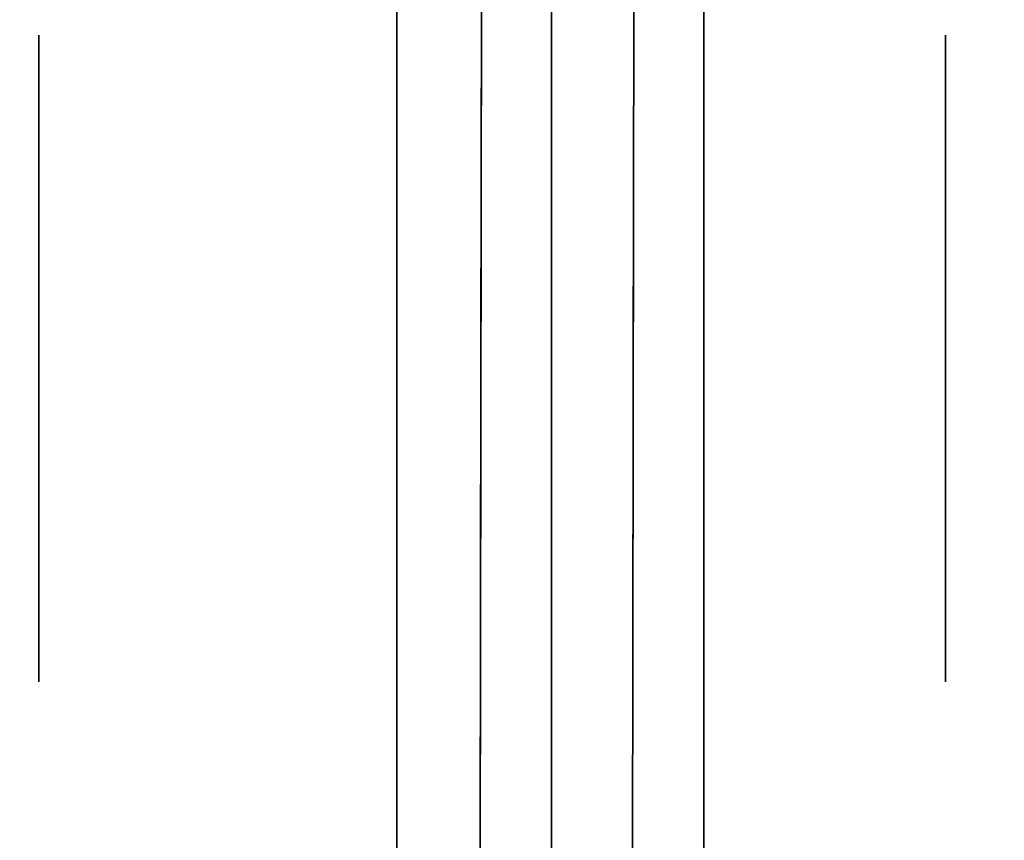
# Model space of a CAD drawing. Extents: x 413.3 to 457.5, y 5047.8 to 5050.
# Tile 744 of 770: x 457.3435 to 457.3843, y 5047.9682 to 5048.0022. Entities that reach past the tile are written whole.
import ezdxf

# ---------------------------------------------------------------- set-up
doc = ezdxf.new("R2010")
doc.units = 0
doc.header["$LTSCALE"] = 150
doc.header["$MEASUREMENT"] = 0
doc.layers.add('3DFACE_BOLT', color=7, linetype='CONTINUOUS')
doc.layers.add('3DFACE_SHAPE', color=7, linetype='CONTINUOUS')

msp = doc.modelspace()

# ---------------------------------------------------------------- linework, layer by layer
at = {"layer": '3DFACE_BOLT', "color": 1}
for points, invisible_edges in [([(457.359139, 5048.001534, -0.065), (457.359139, 5047.994847, -0.076583), (457.344339, 5048.001534, -0.065)], 14), ([(457.344339, 5048.001534, -0.065), (457.359139, 5047.994847, -0.076583), (457.344339, 5047.994847, -0.076583)], 3), ([(457.359139, 5047.994847, -0.053417), (457.359139, 5048.001534, -0.065), (457.344339, 5047.994847, -0.053417)], 14), ([(457.344339, 5047.994847, -0.053417), (457.359139, 5048.001534, -0.065), (457.344339, 5048.001534, -0.065)], 3), ([(457.344339, 5048.001534, -0.065), (457.344339, 5047.994847, -0.076583), (457.344339, 5047.994847, -0.053417)], 2), ([(457.359139, 5048.001534, -0.135), (457.359139, 5047.994847, -0.146583), (457.344339, 5048.001534, -0.135)], 14), ([(457.344339, 5048.001534, -0.135), (457.359139, 5047.994847, -0.146583), (457.344339, 5047.994847, -0.146583)], 3), ([(457.359139, 5047.994847, -0.123417), (457.359139, 5048.001534, -0.135), (457.344339, 5047.994847, -0.123417)], 14), ([(457.344339, 5047.994847, -0.123417), (457.359139, 5048.001534, -0.135), (457.344339, 5048.001534, -0.135)], 3), ([(457.344339, 5048.001534, -0.135), (457.344339, 5047.994847, -0.146583), (457.344339, 5047.994847, -0.123417)], 2), ([(457.359139, 5048.001534, -0.065), (457.359139, 5047.994847, -0.053417), (457.359139, 5047.994847, -0.076583)], 2), ([(457.359139, 5048.001534, -0.135), (457.359139, 5047.994847, -0.123417), (457.359139, 5047.994847, -0.146583)], 2), ([(457.381839, 5048.001534, -0.065), (457.381839, 5047.994847, -0.076583), (457.371839, 5048.001534, -0.065)], 14), ([(457.371839, 5048.001534, -0.065), (457.381839, 5047.994847, -0.076583), (457.371839, 5047.994847, -0.076583)], 3), ([(457.381839, 5047.994847, -0.053417), (457.381839, 5048.001534, -0.065), (457.371839, 5047.994847, -0.053417)], 14), ([(457.371839, 5047.994847, -0.053417), (457.381839, 5048.001534, -0.065), (457.371839, 5048.001534, -0.065)], 3), ([(457.371839, 5048.001534, -0.065), (457.371839, 5047.994847, -0.076583), (457.371839, 5047.994847, -0.053417)], 2), ([(457.381839, 5048.001534, -0.135), (457.381839, 5047.994847, -0.146583), (457.371839, 5048.001534, -0.135)], 14), ([(457.371839, 5048.001534, -0.135), (457.381839, 5047.994847, -0.146583), (457.371839, 5047.994847, -0.146583)], 3), ([(457.381839, 5047.994847, -0.123417), (457.381839, 5048.001534, -0.135), (457.371839, 5047.994847, -0.123417)], 14), ([(457.371839, 5047.994847, -0.123417), (457.381839, 5048.001534, -0.135), (457.371839, 5048.001534, -0.135)], 3), ([(457.371839, 5048.001534, -0.135), (457.371839, 5047.994847, -0.146583), (457.371839, 5047.994847, -0.123417)], 2), ([(457.381839, 5048.001534, -0.065), (457.381839, 5047.994847, -0.053417), (457.381839, 5047.994847, -0.076583)], 2), ([(457.381839, 5048.001534, -0.135), (457.381839, 5047.994847, -0.123417), (457.381839, 5047.994847, -0.146583)], 2), ([(457.371839, 5047.996159, -0.065), (457.371839, 5047.995768, -0.067472), (457.321839, 5047.996159, -0.065)], 14), ([(457.321839, 5047.996159, -0.065), (457.371839, 5047.995768, -0.067472), (457.321839, 5047.995768, -0.067472)], 3), ([(457.371839, 5047.995768, -0.062528), (457.371839, 5047.996159, -0.065), (457.321839, 5047.995768, -0.062528)], 14), ([(457.321839, 5047.995768, -0.062528), (457.371839, 5047.996159, -0.065), (457.321839, 5047.996159, -0.065)], 3), ([(457.371839, 5047.996159, -0.135), (457.371839, 5047.995768, -0.137472), (457.321839, 5047.996159, -0.135)], 14), ([(457.321839, 5047.996159, -0.135), (457.371839, 5047.995768, -0.137472), (457.321839, 5047.995768, -0.137472)], 3), ([(457.371839, 5047.995768, -0.132528), (457.371839, 5047.996159, -0.135), (457.321839, 5047.995768, -0.132528)], 14), ([(457.321839, 5047.995768, -0.132528), (457.371839, 5047.996159, -0.135), (457.321839, 5047.996159, -0.135)], 3), ([(457.371839, 5047.996159, -0.065), (457.371839, 5047.995768, -0.062528), (457.371839, 5047.995768, -0.067472)], 2), ([(457.371839, 5047.996159, -0.135), (457.371839, 5047.995768, -0.132528), (457.371839, 5047.995768, -0.137472)], 2), ([(457.371839, 5047.995768, -0.067472), (457.371839, 5047.994632, -0.069702), (457.321839, 5047.995768, -0.067472)], 14), ([(457.321839, 5047.995768, -0.067472), (457.371839, 5047.994632, -0.069702), (457.321839, 5047.994632, -0.069702)], 3), ([(457.371839, 5047.994632, -0.060298), (457.371839, 5047.995768, -0.062528), (457.321839, 5047.994632, -0.060298)], 14), ([(457.321839, 5047.994632, -0.060298), (457.371839, 5047.995768, -0.062528), (457.321839, 5047.995768, -0.062528)], 3), ([(457.371839, 5047.995768, -0.137472), (457.371839, 5047.994632, -0.139702), (457.321839, 5047.995768, -0.137472)], 14), ([(457.321839, 5047.995768, -0.137472), (457.371839, 5047.994632, -0.139702), (457.321839, 5047.994632, -0.139702)], 3), ([(457.371839, 5047.994632, -0.130298), (457.371839, 5047.995768, -0.132528), (457.321839, 5047.994632, -0.130298)], 14), ([(457.321839, 5047.994632, -0.130298), (457.371839, 5047.995768, -0.132528), (457.321839, 5047.995768, -0.132528)], 3), ([(457.371839, 5047.995768, -0.062528), (457.371839, 5047.994632, -0.060298), (457.371839, 5047.995768, -0.067472)], 14), ([(457.371839, 5047.995768, -0.067472), (457.371839, 5047.994632, -0.060298), (457.371839, 5047.994632, -0.069702)], 3), ([(457.371839, 5047.995768, -0.132528), (457.371839, 5047.994632, -0.130298), (457.371839, 5047.995768, -0.137472)], 14), ([(457.371839, 5047.995768, -0.137472), (457.371839, 5047.994632, -0.130298), (457.371839, 5047.994632, -0.139702)], 3), ([(457.371839, 5047.994632, -0.069702), (457.371839, 5047.992862, -0.071472), (457.321839, 5047.994632, -0.069702)], 14), ([(457.321839, 5047.994632, -0.069702), (457.371839, 5047.992862, -0.071472), (457.321839, 5047.992862, -0.071472)], 3), ([(457.371839, 5047.992862, -0.058528), (457.371839, 5047.994632, -0.060298), (457.321839, 5047.992862, -0.058528)], 14), ([(457.321839, 5047.992862, -0.058528), (457.371839, 5047.994632, -0.060298), (457.321839, 5047.994632, -0.060298)], 3), ([(457.371839, 5047.994632, -0.139702), (457.371839, 5047.992862, -0.141472), (457.321839, 5047.994632, -0.139702)], 14), ([(457.321839, 5047.994632, -0.139702), (457.371839, 5047.992862, -0.141472), (457.321839, 5047.992862, -0.141472)], 3), ([(457.371839, 5047.992862, -0.128528), (457.371839, 5047.994632, -0.130298), (457.321839, 5047.992862, -0.128528)], 14), ([(457.321839, 5047.992862, -0.128528), (457.371839, 5047.994632, -0.130298), (457.321839, 5047.994632, -0.130298)], 3), ([(457.359139, 5047.994847, -0.076583), (457.359139, 5047.981472, -0.076583), (457.344339, 5047.994847, -0.076583)], 14), ([(457.344339, 5047.994847, -0.076583), (457.359139, 5047.981472, -0.076583), (457.344339, 5047.981472, -0.076583)], 3), ([(457.359139, 5047.981472, -0.053417), (457.359139, 5047.994847, -0.053417), (457.344339, 5047.981472, -0.053417)], 14), ([(457.344339, 5047.981472, -0.053417), (457.359139, 5047.994847, -0.053417), (457.344339, 5047.994847, -0.053417)], 3), ([(457.344339, 5047.994847, -0.076583), (457.344339, 5047.981472, -0.076583), (457.344339, 5047.994847, -0.053417)], 14), ([(457.344339, 5047.994847, -0.053417), (457.344339, 5047.981472, -0.076583), (457.344339, 5047.981472, -0.053417)], 3), ([(457.359139, 5047.994847, -0.146583), (457.359139, 5047.981472, -0.146583), (457.344339, 5047.994847, -0.146583)], 14), ([(457.344339, 5047.994847, -0.146583), (457.359139, 5047.981472, -0.146583), (457.344339, 5047.981472, -0.146583)], 3), ([(457.359139, 5047.981472, -0.123417), (457.359139, 5047.994847, -0.123417), (457.344339, 5047.981472, -0.123417)], 14), ([(457.344339, 5047.981472, -0.123417), (457.359139, 5047.994847, -0.123417), (457.344339, 5047.994847, -0.123417)], 3), ([(457.344339, 5047.994847, -0.146583), (457.344339, 5047.981472, -0.146583), (457.344339, 5047.994847, -0.123417)], 14), ([(457.344339, 5047.994847, -0.123417), (457.344339, 5047.981472, -0.146583), (457.344339, 5047.981472, -0.123417)], 3), ([(457.359139, 5047.994847, -0.053417), (457.359139, 5047.981472, -0.053417), (457.359139, 5047.994847, -0.076583)], 14), ([(457.359139, 5047.994847, -0.076583), (457.359139, 5047.981472, -0.053417), (457.359139, 5047.981472, -0.076583)], 3), ([(457.359139, 5047.994847, -0.123417), (457.359139, 5047.981472, -0.123417), (457.359139, 5047.994847, -0.146583)], 14), ([(457.359139, 5047.994847, -0.146583), (457.359139, 5047.981472, -0.123417), (457.359139, 5047.981472, -0.146583)], 3), ([(457.381839, 5047.994847, -0.076583), (457.381839, 5047.981472, -0.076583), (457.371839, 5047.994847, -0.076583)], 14), ([(457.371839, 5047.994847, -0.076583), (457.381839, 5047.981472, -0.076583), (457.371839, 5047.981472, -0.076583)], 3), ([(457.381839, 5047.981472, -0.053417), (457.381839, 5047.994847, -0.053417), (457.371839, 5047.981472, -0.053417)], 14), ([(457.371839, 5047.981472, -0.053417), (457.381839, 5047.994847, -0.053417), (457.371839, 5047.994847, -0.053417)], 3), ([(457.371839, 5047.994847, -0.076583), (457.371839, 5047.981472, -0.076583), (457.371839, 5047.994847, -0.053417)], 14), ([(457.371839, 5047.994847, -0.053417), (457.371839, 5047.981472, -0.076583), (457.371839, 5047.981472, -0.053417)], 3), ([(457.381839, 5047.994847, -0.146583), (457.381839, 5047.981472, -0.146583), (457.371839, 5047.994847, -0.146583)], 14), ([(457.371839, 5047.994847, -0.146583), (457.381839, 5047.981472, -0.146583), (457.371839, 5047.981472, -0.146583)], 3), ([(457.381839, 5047.981472, -0.123417), (457.381839, 5047.994847, -0.123417), (457.371839, 5047.981472, -0.123417)], 14), ([(457.371839, 5047.981472, -0.123417), (457.381839, 5047.994847, -0.123417), (457.371839, 5047.994847, -0.123417)], 3), ([(457.371839, 5047.994847, -0.146583), (457.371839, 5047.981472, -0.146583), (457.371839, 5047.994847, -0.123417)], 14), ([(457.371839, 5047.994847, -0.123417), (457.371839, 5047.981472, -0.146583), (457.371839, 5047.981472, -0.123417)], 3), ([(457.371839, 5047.994632, -0.060298), (457.371839, 5047.992862, -0.058528), (457.371839, 5047.994632, -0.069702)], 14), ([(457.371839, 5047.994632, -0.069702), (457.371839, 5047.992862, -0.058528), (457.371839, 5047.992862, -0.071472)], 3), ([(457.371839, 5047.994632, -0.130298), (457.371839, 5047.992862, -0.128528), (457.371839, 5047.994632, -0.139702)], 14), ([(457.371839, 5047.994632, -0.139702), (457.371839, 5047.992862, -0.128528), (457.371839, 5047.992862, -0.141472)], 3), ([(457.381839, 5047.994847, -0.053417), (457.381839, 5047.981472, -0.053417), (457.381839, 5047.994847, -0.076583)], 14), ([(457.381839, 5047.994847, -0.076583), (457.381839, 5047.981472, -0.053417), (457.381839, 5047.981472, -0.076583)], 3), ([(457.381839, 5047.994847, -0.123417), (457.381839, 5047.981472, -0.123417), (457.381839, 5047.994847, -0.146583)], 14), ([(457.381839, 5047.994847, -0.146583), (457.381839, 5047.981472, -0.123417), (457.381839, 5047.981472, -0.146583)], 3), ([(457.371839, 5047.992862, -0.071472), (457.371839, 5047.990632, -0.072608), (457.321839, 5047.992862, -0.071472)], 14), ([(457.321839, 5047.992862, -0.071472), (457.371839, 5047.990632, -0.072608), (457.321839, 5047.990632, -0.072608)], 3), ([(457.371839, 5047.990632, -0.057392), (457.371839, 5047.992862, -0.058528), (457.321839, 5047.990632, -0.057392)], 14), ([(457.321839, 5047.990632, -0.057392), (457.371839, 5047.992862, -0.058528), (457.321839, 5047.992862, -0.058528)], 3), ([(457.371839, 5047.992862, -0.141472), (457.371839, 5047.990632, -0.142608), (457.321839, 5047.992862, -0.141472)], 14), ([(457.321839, 5047.992862, -0.141472), (457.371839, 5047.990632, -0.142608), (457.321839, 5047.990632, -0.142608)], 3), ([(457.371839, 5047.990632, -0.127392), (457.371839, 5047.992862, -0.128528), (457.321839, 5047.990632, -0.127392)], 14), ([(457.321839, 5047.990632, -0.127392), (457.371839, 5047.992862, -0.128528), (457.321839, 5047.992862, -0.128528)], 3), ([(457.371839, 5047.992862, -0.058528), (457.371839, 5047.990632, -0.057392), (457.371839, 5047.992862, -0.071472)], 14), ([(457.371839, 5047.992862, -0.071472), (457.371839, 5047.990632, -0.057392), (457.371839, 5047.990632, -0.072608)], 3), ([(457.371839, 5047.992862, -0.128528), (457.371839, 5047.990632, -0.127392), (457.371839, 5047.992862, -0.141472)], 14), ([(457.371839, 5047.992862, -0.141472), (457.371839, 5047.990632, -0.127392), (457.371839, 5047.990632, -0.142608)], 3), ([(457.371839, 5047.990632, -0.072608), (457.371839, 5047.988159, -0.073), (457.321839, 5047.990632, -0.072608)], 14), ([(457.321839, 5047.990632, -0.072608), (457.371839, 5047.988159, -0.073), (457.321839, 5047.988159, -0.073)], 3), ([(457.371839, 5047.988159, -0.057), (457.371839, 5047.990632, -0.057392), (457.321839, 5047.988159, -0.057)], 14), ([(457.321839, 5047.988159, -0.057), (457.371839, 5047.990632, -0.057392), (457.321839, 5047.990632, -0.057392)], 3), ([(457.371839, 5047.990632, -0.142608), (457.371839, 5047.988159, -0.143), (457.321839, 5047.990632, -0.142608)], 14), ([(457.321839, 5047.990632, -0.142608), (457.371839, 5047.988159, -0.143), (457.321839, 5047.988159, -0.143)], 3), ([(457.371839, 5047.988159, -0.127), (457.371839, 5047.990632, -0.127392), (457.321839, 5047.988159, -0.127)], 14), ([(457.321839, 5047.988159, -0.127), (457.371839, 5047.990632, -0.127392), (457.321839, 5047.990632, -0.127392)], 3), ([(457.371839, 5047.990632, -0.057392), (457.371839, 5047.988159, -0.057), (457.371839, 5047.990632, -0.072608)], 14), ([(457.371839, 5047.990632, -0.072608), (457.371839, 5047.988159, -0.057), (457.371839, 5047.988159, -0.073)], 3), ([(457.371839, 5047.990632, -0.127392), (457.371839, 5047.988159, -0.127), (457.371839, 5047.990632, -0.142608)], 14), ([(457.371839, 5047.990632, -0.142608), (457.371839, 5047.988159, -0.127), (457.371839, 5047.988159, -0.143)], 3), ([(457.371839, 5047.988159, -0.073), (457.371839, 5047.985687, -0.072608), (457.321839, 5047.988159, -0.073)], 14), ([(457.321839, 5047.988159, -0.073), (457.371839, 5047.985687, -0.072608), (457.321839, 5047.985687, -0.072608)], 3), ([(457.371839, 5047.985687, -0.057392), (457.371839, 5047.988159, -0.057), (457.321839, 5047.985687, -0.057392)], 14), ([(457.321839, 5047.985687, -0.057392), (457.371839, 5047.988159, -0.057), (457.321839, 5047.988159, -0.057)], 3), ([(457.371839, 5047.988159, -0.143), (457.371839, 5047.985687, -0.142608), (457.321839, 5047.988159, -0.143)], 14), ([(457.321839, 5047.988159, -0.143), (457.371839, 5047.985687, -0.142608), (457.321839, 5047.985687, -0.142608)], 3), ([(457.371839, 5047.985687, -0.127392), (457.371839, 5047.988159, -0.127), (457.321839, 5047.985687, -0.127392)], 14), ([(457.321839, 5047.985687, -0.127392), (457.371839, 5047.988159, -0.127), (457.321839, 5047.988159, -0.127)], 3), ([(457.371839, 5047.988159, -0.057), (457.371839, 5047.985687, -0.057392), (457.371839, 5047.988159, -0.073)], 14), ([(457.371839, 5047.988159, -0.073), (457.371839, 5047.985687, -0.057392), (457.371839, 5047.985687, -0.072608)], 3), ([(457.371839, 5047.988159, -0.127), (457.371839, 5047.985687, -0.127392), (457.371839, 5047.988159, -0.143)], 14), ([(457.371839, 5047.988159, -0.143), (457.371839, 5047.985687, -0.127392), (457.371839, 5047.985687, -0.142608)], 3), ([(457.371839, 5047.985687, -0.072608), (457.371839, 5047.983457, -0.071472), (457.321839, 5047.985687, -0.072608)], 14), ([(457.321839, 5047.985687, -0.072608), (457.371839, 5047.983457, -0.071472), (457.321839, 5047.983457, -0.071472)], 3), ([(457.371839, 5047.983457, -0.058528), (457.371839, 5047.985687, -0.057392), (457.321839, 5047.983457, -0.058528)], 14), ([(457.321839, 5047.983457, -0.058528), (457.371839, 5047.985687, -0.057392), (457.321839, 5047.985687, -0.057392)], 3), ([(457.371839, 5047.985687, -0.142608), (457.371839, 5047.983457, -0.141472), (457.321839, 5047.985687, -0.142608)], 14), ([(457.321839, 5047.985687, -0.142608), (457.371839, 5047.983457, -0.141472), (457.321839, 5047.983457, -0.141472)], 3), ([(457.371839, 5047.983457, -0.128528), (457.371839, 5047.985687, -0.127392), (457.321839, 5047.983457, -0.128528)], 14), ([(457.321839, 5047.983457, -0.128528), (457.371839, 5047.985687, -0.127392), (457.321839, 5047.985687, -0.127392)], 3), ([(457.371839, 5047.985687, -0.057392), (457.371839, 5047.983457, -0.058528), (457.371839, 5047.985687, -0.072608)], 14), ([(457.371839, 5047.985687, -0.072608), (457.371839, 5047.983457, -0.058528), (457.371839, 5047.983457, -0.071472)], 3), ([(457.371839, 5047.985687, -0.127392), (457.371839, 5047.983457, -0.128528), (457.371839, 5047.985687, -0.142608)], 14), ([(457.371839, 5047.985687, -0.142608), (457.371839, 5047.983457, -0.128528), (457.371839, 5047.983457, -0.141472)], 3), ([(457.371839, 5047.983457, -0.071472), (457.371839, 5047.981687, -0.069702), (457.321839, 5047.983457, -0.071472)], 14), ([(457.321839, 5047.983457, -0.071472), (457.371839, 5047.981687, -0.069702), (457.321839, 5047.981687, -0.069702)], 3), ([(457.371839, 5047.981687, -0.060298), (457.371839, 5047.983457, -0.058528), (457.321839, 5047.981687, -0.060298)], 14), ([(457.321839, 5047.981687, -0.060298), (457.371839, 5047.983457, -0.058528), (457.321839, 5047.983457, -0.058528)], 3), ([(457.371839, 5047.983457, -0.141472), (457.371839, 5047.981687, -0.139702), (457.321839, 5047.983457, -0.141472)], 14), ([(457.321839, 5047.983457, -0.141472), (457.371839, 5047.981687, -0.139702), (457.321839, 5047.981687, -0.139702)], 3), ([(457.371839, 5047.981687, -0.130298), (457.371839, 5047.983457, -0.128528), (457.321839, 5047.981687, -0.130298)], 14), ([(457.321839, 5047.981687, -0.130298), (457.371839, 5047.983457, -0.128528), (457.321839, 5047.983457, -0.128528)], 3), ([(457.371839, 5047.983457, -0.058528), (457.371839, 5047.981687, -0.060298), (457.371839, 5047.983457, -0.071472)], 14), ([(457.371839, 5047.983457, -0.071472), (457.371839, 5047.981687, -0.060298), (457.371839, 5047.981687, -0.069702)], 3), ([(457.371839, 5047.983457, -0.128528), (457.371839, 5047.981687, -0.130298), (457.371839, 5047.983457, -0.141472)], 14), ([(457.371839, 5047.983457, -0.141472), (457.371839, 5047.981687, -0.130298), (457.371839, 5047.981687, -0.139702)], 3), ([(457.371839, 5047.981687, -0.069702), (457.371839, 5047.980551, -0.067472), (457.321839, 5047.981687, -0.069702)], 14), ([(457.321839, 5047.981687, -0.069702), (457.371839, 5047.980551, -0.067472), (457.321839, 5047.980551, -0.067472)], 3), ([(457.371839, 5047.980551, -0.062528), (457.371839, 5047.981687, -0.060298), (457.321839, 5047.980551, -0.062528)], 14), ([(457.321839, 5047.980551, -0.062528), (457.371839, 5047.981687, -0.060298), (457.321839, 5047.981687, -0.060298)], 3), ([(457.371839, 5047.981687, -0.139702), (457.371839, 5047.980551, -0.137472), (457.321839, 5047.981687, -0.139702)], 14), ([(457.321839, 5047.981687, -0.139702), (457.371839, 5047.980551, -0.137472), (457.321839, 5047.980551, -0.137472)], 3), ([(457.371839, 5047.980551, -0.132528), (457.371839, 5047.981687, -0.130298), (457.321839, 5047.980551, -0.132528)], 14), ([(457.321839, 5047.980551, -0.132528), (457.371839, 5047.981687, -0.130298), (457.321839, 5047.981687, -0.130298)], 3), ([(457.359139, 5047.981472, -0.076583), (457.359139, 5047.974784, -0.065), (457.344339, 5047.981472, -0.076583)], 14), ([(457.344339, 5047.981472, -0.076583), (457.359139, 5047.974784, -0.065), (457.344339, 5047.974784, -0.065)], 3), ([(457.359139, 5047.974784, -0.065), (457.359139, 5047.981472, -0.053417), (457.344339, 5047.974784, -0.065)], 14), ([(457.344339, 5047.974784, -0.065), (457.359139, 5047.981472, -0.053417), (457.344339, 5047.981472, -0.053417)], 3), ([(457.344339, 5047.981472, -0.076583), (457.344339, 5047.974784, -0.065), (457.344339, 5047.981472, -0.053417)], 12), ([(457.359139, 5047.981472, -0.146583), (457.359139, 5047.974784, -0.135), (457.344339, 5047.981472, -0.146583)], 14), ([(457.344339, 5047.981472, -0.146583), (457.359139, 5047.974784, -0.135), (457.344339, 5047.974784, -0.135)], 3), ([(457.359139, 5047.974784, -0.135), (457.359139, 5047.981472, -0.123417), (457.344339, 5047.974784, -0.135)], 14), ([(457.344339, 5047.974784, -0.135), (457.359139, 5047.981472, -0.123417), (457.344339, 5047.981472, -0.123417)], 3), ([(457.344339, 5047.981472, -0.146583), (457.344339, 5047.974784, -0.135), (457.344339, 5047.981472, -0.123417)], 12), ([(457.359139, 5047.981472, -0.053417), (457.359139, 5047.974784, -0.065), (457.359139, 5047.981472, -0.076583)], 12), ([(457.359139, 5047.981472, -0.123417), (457.359139, 5047.974784, -0.135), (457.359139, 5047.981472, -0.146583)], 12), ([(457.371839, 5047.981687, -0.060298), (457.371839, 5047.980551, -0.062528), (457.371839, 5047.981687, -0.069702)], 14), ([(457.371839, 5047.981687, -0.069702), (457.371839, 5047.980551, -0.062528), (457.371839, 5047.980551, -0.067472)], 3), ([(457.371839, 5047.981687, -0.130298), (457.371839, 5047.980551, -0.132528), (457.371839, 5047.981687, -0.139702)], 14), ([(457.371839, 5047.981687, -0.139702), (457.371839, 5047.980551, -0.132528), (457.371839, 5047.980551, -0.137472)], 3), ([(457.381839, 5047.981472, -0.076583), (457.381839, 5047.974784, -0.065), (457.371839, 5047.981472, -0.076583)], 14), ([(457.371839, 5047.981472, -0.076583), (457.381839, 5047.974784, -0.065), (457.371839, 5047.974784, -0.065)], 3), ([(457.381839, 5047.974784, -0.065), (457.381839, 5047.981472, -0.053417), (457.371839, 5047.974784, -0.065)], 14), ([(457.371839, 5047.974784, -0.065), (457.381839, 5047.981472, -0.053417), (457.371839, 5047.981472, -0.053417)], 3), ([(457.371839, 5047.981472, -0.076583), (457.371839, 5047.974784, -0.065), (457.371839, 5047.981472, -0.053417)], 12), ([(457.381839, 5047.981472, -0.146583), (457.381839, 5047.974784, -0.135), (457.371839, 5047.981472, -0.146583)], 14), ([(457.371839, 5047.981472, -0.146583), (457.381839, 5047.974784, -0.135), (457.371839, 5047.974784, -0.135)], 3), ([(457.381839, 5047.974784, -0.135), (457.381839, 5047.981472, -0.123417), (457.371839, 5047.974784, -0.135)], 14), ([(457.371839, 5047.974784, -0.135), (457.381839, 5047.981472, -0.123417), (457.371839, 5047.981472, -0.123417)], 3), ([(457.371839, 5047.981472, -0.146583), (457.371839, 5047.974784, -0.135), (457.371839, 5047.981472, -0.123417)], 12), ([(457.381839, 5047.981472, -0.053417), (457.381839, 5047.974784, -0.065), (457.381839, 5047.981472, -0.076583)], 12), ([(457.381839, 5047.981472, -0.123417), (457.381839, 5047.974784, -0.135), (457.381839, 5047.981472, -0.146583)], 12), ([(457.371839, 5047.980551, -0.067472), (457.371839, 5047.980159, -0.065), (457.321839, 5047.980551, -0.067472)], 14), ([(457.321839, 5047.980551, -0.067472), (457.371839, 5047.980159, -0.065), (457.321839, 5047.980159, -0.065)], 3), ([(457.371839, 5047.980159, -0.065), (457.371839, 5047.980551, -0.062528), (457.321839, 5047.980159, -0.065)], 14), ([(457.321839, 5047.980159, -0.065), (457.371839, 5047.980551, -0.062528), (457.321839, 5047.980551, -0.062528)], 3), ([(457.371839, 5047.980551, -0.137472), (457.371839, 5047.980159, -0.135), (457.321839, 5047.980551, -0.137472)], 14), ([(457.321839, 5047.980551, -0.137472), (457.371839, 5047.980159, -0.135), (457.321839, 5047.980159, -0.135)], 3), ([(457.371839, 5047.980159, -0.135), (457.371839, 5047.980551, -0.132528), (457.321839, 5047.980159, -0.135)], 14), ([(457.321839, 5047.980159, -0.135), (457.371839, 5047.980551, -0.132528), (457.321839, 5047.980551, -0.132528)], 3), ([(457.371839, 5047.980551, -0.062528), (457.371839, 5047.980159, -0.065), (457.371839, 5047.980551, -0.067472)], 12), ([(457.371839, 5047.980551, -0.132528), (457.371839, 5047.980159, -0.135), (457.371839, 5047.980551, -0.137472)], 12)]:
    msp.add_3dface(points, dxfattribs=dict(at, invisible_edges=invisible_edges))
at = {"layer": '3DFACE_SHAPE', "color": 13}
for points, invisible_edges in [([(457.365539, 5050.025014, -0.1905), (457.26869, 5050.025153, -0.1905), (457.26554, 5047.825153, -0.1905)], 12), ([(457.26869, 5050.025153, -0.0095), (457.362442, 5047.861866, -0.0095), (457.26554, 5047.825153, -0.0095)], 3), ([(457.468689, 5050.024866), (457.26869, 5050.025153), (457.26554, 5047.825153)], 12), ([(457.26554, 5047.825153, -0.2), (457.26869, 5050.025153, -0.2), (457.465539, 5047.824866, -0.2)], 2), ([(457.26869, 5050.025153, -0.0095), (457.365306, 5049.861864, -0.0095), (457.362623, 5047.988166, -0.0095)], 13), ([(457.362623, 5047.988166, -0.0095), (457.362442, 5047.861866, -0.0095), (457.26869, 5050.025153, -0.0095)], 14), ([(457.26869, 5050.025153, -0.2), (457.468689, 5050.024866, -0.2), (457.465539, 5047.824866, -0.2)], 12), ([(457.362389, 5047.825014, -0.1905), (457.365539, 5050.025014, -0.1905), (457.26554, 5047.825153, -0.1905)], 2), ([(457.465539, 5047.824866), (457.468689, 5050.024866), (457.26554, 5047.825153)], 2), ([(457.365306, 5049.861864, -0.1435), (457.365539, 5050.025014, -0.1905), (457.362389, 5047.825014, -0.1905)], 13), ([(457.368923, 5047.988157, -0.0565), (457.371839, 5050.025005, -0.0095), (457.368689, 5047.825005, -0.0095)], 13), ([(457.371606, 5049.861855, -0.1435), (457.368689, 5047.825005, -0.1905), (457.371839, 5050.025005, -0.1905)], 13), ([(457.368689, 5047.825005, -0.0095), (457.371839, 5050.025005, -0.0095), (457.465539, 5047.824866, -0.0095)], 2), ([(457.468689, 5050.024866, -0.1905), (457.371839, 5050.025005, -0.1905), (457.368689, 5047.825005, -0.1905)], 12), ([(457.465539, 5047.824866, -0.1905), (457.468689, 5050.024866, -0.1905), (457.368689, 5047.825005, -0.1905)], 2), ([(457.371606, 5049.861855, -0.0565), (457.371839, 5050.025005, -0.0095), (457.368923, 5047.988157, -0.0565)], 15), ([(457.371839, 5050.025005, -0.0095), (457.468689, 5050.024866, -0.0095), (457.465539, 5047.824866, -0.0095)], 12), ([(457.362623, 5047.988166, -0.1435), (457.365306, 5049.861864, -0.1435), (457.362389, 5047.825014, -0.1905)], 15), ([(457.362623, 5047.988166, -0.1435), (457.362632, 5047.994176, -0.14101), (457.365306, 5049.861864, -0.1435)], 14), ([(457.362632, 5047.994176, -0.07101), (457.365306, 5049.861864, -0.1265), (457.362623, 5047.988166, -0.0735)], 3), ([(457.365306, 5049.861864, -0.1265), (457.365297, 5049.855854, -0.12899), (457.362623, 5047.988166, -0.0735)], 14), ([(457.365297, 5049.855854, -0.05899), (457.362623, 5047.988166, -0.0095), (457.365306, 5049.861864, -0.0565)], 3), ([(457.362623, 5047.988166, -0.0095), (457.365306, 5049.861864, -0.0095), (457.365306, 5049.861864, -0.0565)], 14), ([(457.362632, 5047.994176, -0.14101), (457.365297, 5049.855854, -0.14101), (457.365306, 5049.861864, -0.1435)], 13), ([(457.365297, 5049.855854, -0.07101), (457.365306, 5049.861864, -0.0735), (457.362632, 5047.994176, -0.07101)], 14), ([(457.365306, 5049.861864, -0.0735), (457.365306, 5049.861864, -0.1265), (457.362632, 5047.994176, -0.07101)], 15), ([(457.368923, 5047.988157, -0.1435), (457.368689, 5047.825005, -0.1905), (457.371606, 5049.861855, -0.1435)], 15), ([(457.368932, 5047.994167, -0.05899), (457.371606, 5049.861855, -0.0565), (457.368923, 5047.988157, -0.0565)], 3), ([(457.368932, 5047.994167, -0.12899), (457.371606, 5049.861855, -0.0735), (457.368923, 5047.988157, -0.1265)], 3), ([(457.371606, 5049.861855, -0.0735), (457.371597, 5049.855845, -0.07101), (457.368923, 5047.988157, -0.1265)], 14), ([(457.371597, 5049.855845, -0.14101), (457.368923, 5047.988157, -0.1435), (457.371606, 5049.861855, -0.1435)], 3), ([(457.371597, 5049.855845, -0.05899), (457.371606, 5049.861855, -0.0565), (457.368932, 5047.994167, -0.05899)], 14), ([(457.371606, 5049.861855, -0.0735), (457.368932, 5047.994167, -0.12899), (457.371606, 5049.861855, -0.1265)], 15), ([(457.371606, 5049.861855, -0.1265), (457.368932, 5047.994167, -0.12899), (457.371597, 5049.855845, -0.12899)], 3), ([(457.362623, 5047.988166, -0.0735), (457.365297, 5049.855854, -0.12899), (457.362623, 5047.988166, -0.1265)], 15), ([(457.365297, 5049.855854, -0.12899), (457.362632, 5047.994176, -0.12899), (457.362623, 5047.988166, -0.1265)], 15), ([(457.362632, 5047.994176, -0.05899), (457.362623, 5047.988166, -0.0565), (457.365297, 5049.855854, -0.05899)], 14), ([(457.362623, 5047.988166, -0.0565), (457.362623, 5047.988166, -0.0095), (457.365297, 5049.855854, -0.05899)], 15), ([(457.365297, 5049.855854, -0.12899), (457.365294, 5049.853364, -0.135), (457.362632, 5047.994176, -0.12899)], 14), ([(457.362635, 5047.996666, -0.135), (457.365297, 5049.855854, -0.14101), (457.362632, 5047.994176, -0.14101)], 3), ([(457.362632, 5047.994176, -0.07101), (457.362635, 5047.996666, -0.065), (457.365297, 5049.855854, -0.07101)], 14), ([(457.365297, 5049.855854, -0.05899), (457.365294, 5049.853364, -0.065), (457.362632, 5047.994176, -0.05899)], 14), ([(457.365294, 5049.853364, -0.135), (457.365297, 5049.855854, -0.14101), (457.362635, 5047.996666, -0.135)], 14), ([(457.362635, 5047.996666, -0.065), (457.365294, 5049.853364, -0.065), (457.365297, 5049.855854, -0.07101)], 13), ([(457.368923, 5047.988157, -0.1265), (457.371597, 5049.855845, -0.07101), (457.368923, 5047.988157, -0.0735)], 15), ([(457.371597, 5049.855845, -0.07101), (457.368932, 5047.994167, -0.07101), (457.368923, 5047.988157, -0.0735)], 13), ([(457.368932, 5047.994167, -0.14101), (457.368923, 5047.988157, -0.1435), (457.371597, 5049.855845, -0.14101)], 14), ([(457.368932, 5047.994167, -0.12899), (457.368935, 5047.996657, -0.135), (457.371597, 5049.855845, -0.12899)], 14), ([(457.371597, 5049.855845, -0.07101), (457.371594, 5049.853355, -0.065), (457.368932, 5047.994167, -0.07101)], 14), ([(457.368932, 5047.994167, -0.05899), (457.368935, 5047.996657, -0.065), (457.371597, 5049.855845, -0.05899)], 14), ([(457.371597, 5049.855845, -0.14101), (457.371594, 5049.853355, -0.135), (457.368932, 5047.994167, -0.14101)], 14), ([(457.371597, 5049.855845, -0.12899), (457.368935, 5047.996657, -0.135), (457.371594, 5049.853355, -0.135)], 3), ([(457.368935, 5047.996657, -0.065), (457.371594, 5049.853355, -0.065), (457.371597, 5049.855845, -0.05899)], 13), ([(457.362632, 5047.994176, -0.12899), (457.365294, 5049.853364, -0.135), (457.362635, 5047.996666, -0.135)], 3), ([(457.365294, 5049.853364, -0.065), (457.362635, 5047.996666, -0.065), (457.362632, 5047.994176, -0.05899)], 13), ([(457.371594, 5049.853355, -0.065), (457.368935, 5047.996657, -0.065), (457.368932, 5047.994167, -0.07101)], 13), ([(457.371594, 5049.853355, -0.135), (457.368935, 5047.996657, -0.135), (457.368932, 5047.994167, -0.14101)], 13), ([(457.359139, 5047.988159, -0.17), (457.359139, 5047.99417, -0.14101), (457.359139, 5048.030159, -0.17)], 15), ([(457.359139, 5047.99417, -0.14101), (457.359139, 5047.996659, -0.135), (457.359139, 5048.030159, -0.17)], 14), ([(457.359139, 5048.030159, -0.17), (457.359139, 5047.996659, -0.135), (457.359139, 5047.99417, -0.12899)], 13), ([(457.359139, 5047.99417, -0.12899), (457.359139, 5047.996659, -0.065), (457.359139, 5048.030159, -0.17)], 15), ([(457.359139, 5047.996659, -0.065), (457.359139, 5048.030159, -0.03), (457.359139, 5048.030159, -0.17)], 13), ([(457.359139, 5047.996659, -0.065), (457.359139, 5047.99417, -0.05899), (457.359139, 5048.030159, -0.03)], 14), ([(457.359139, 5047.99417, -0.05899), (457.359139, 5047.988159, -0.0565), (457.359139, 5048.030159, -0.03)], 14), ([(457.359139, 5048.030159, -0.03), (457.359139, 5047.988159, -0.0565), (457.359139, 5047.982149, -0.05899)], 13), ([(457.359139, 5048.030159, -0.03), (457.359139, 5047.982149, -0.05899), (457.359139, 5047.934559, -0.03)], 3), ([(457.365539, 5047.928159, -0.17), (457.359139, 5047.988159, -0.17), (457.365539, 5048.030159, -0.17)], 3), ([(457.359139, 5047.988159, -0.17), (457.359139, 5048.030159, -0.17), (457.365539, 5048.030159, -0.17)], 12), ([(457.359139, 5048.030159, -0.03), (457.359139, 5047.934559, -0.03), (457.365539, 5048.030159, -0.03)], 2), ([(457.365539, 5048.030159, -0.03), (457.359139, 5047.934559, -0.03), (457.365539, 5047.928159, -0.03)], 3), ([(457.365539, 5047.996659, -0.135), (457.365539, 5047.99417, -0.14101), (457.365539, 5048.030159, -0.135)], 14), ([(457.365539, 5047.99417, -0.14101), (457.365539, 5047.988159, -0.1435), (457.365539, 5048.030159, -0.135)], 14), ([(457.365539, 5048.030159, -0.135), (457.365539, 5047.988159, -0.1435), (457.365539, 5048.030159, -0.17)], 15), ([(457.365539, 5047.988159, -0.1435), (457.365539, 5047.982149, -0.14101), (457.365539, 5048.030159, -0.17)], 14), ([(457.365539, 5048.030159, -0.17), (457.365539, 5047.982149, -0.14101), (457.365539, 5047.928159, -0.17)], 3), ([(457.365539, 5047.928159, -0.03), (457.365539, 5047.99417, -0.05899), (457.365539, 5048.030159, -0.03)], 3), ([(457.365539, 5047.99417, -0.05899), (457.365539, 5048.030159, -0.065), (457.365539, 5048.030159, -0.03)], 13), ([(457.365539, 5047.99417, -0.05899), (457.365539, 5047.996659, -0.065), (457.365539, 5048.030159, -0.065)], 14), ([(457.365539, 5047.996659, -0.135), (457.365539, 5048.030159, -0.135), (457.365539, 5047.99417, -0.07101)], 15), ([(457.365539, 5047.99417, -0.07101), (457.365539, 5048.030159, -0.135), (457.365539, 5047.996659, -0.065)], 3), ([(457.365539, 5048.030159, -0.135), (457.365539, 5048.030159, -0.065), (457.365539, 5047.996659, -0.065)], 14), ([(457.365539, 5047.834509, -1), (457.365539, 5048.015509, -1), (457.371839, 5047.834509, -1)], 14), ([(457.365539, 5048.015509, -1), (457.371839, 5048.015509, -1), (457.371839, 5047.834509, -1)], 13), ([(457.365539, 5048.015509, -0.2), (457.365539, 5047.834509, -0.2), (457.371839, 5048.015509, -0.2)], 14), ([(457.365539, 5047.834509, -0.2), (457.371839, 5047.834509, -0.2), (457.371839, 5048.015509, -0.2)], 13), ([(457.365539, 5047.834509, -1), (457.365539, 5047.834509, -0.2), (457.365539, 5048.015509, -1)], 2), ([(457.365539, 5047.834509, -0.2), (457.365539, 5048.015509, -0.2), (457.365539, 5048.015509, -1)], 12), ([(457.371839, 5048.015509, -1), (457.371839, 5048.015509, -0.2), (457.371839, 5047.834509, -1)], 2), ([(457.371839, 5048.015509, -0.2), (457.371839, 5047.834509, -0.2), (457.371839, 5047.834509, -1)], 12), ([(457.359139, 5047.99417, -0.07101), (457.359139, 5047.996659, -0.065), (457.359139, 5047.99417, -0.12899)], 14), ([(457.359139, 5047.99417, -0.07101), (457.365539, 5047.99417, -0.07101), (457.359139, 5047.996659, -0.065)], 3), ([(457.365539, 5047.99417, -0.07101), (457.365539, 5047.996659, -0.065), (457.359139, 5047.996659, -0.065)], 14), ([(457.359139, 5047.996659, -0.065), (457.365539, 5047.996659, -0.065), (457.359139, 5047.99417, -0.05899)], 3), ([(457.365539, 5047.996659, -0.065), (457.365539, 5047.99417, -0.05899), (457.359139, 5047.99417, -0.05899)], 14), ([(457.359139, 5047.99417, -0.14101), (457.365539, 5047.99417, -0.14101), (457.359139, 5047.996659, -0.135)], 3), ([(457.365539, 5047.99417, -0.14101), (457.365539, 5047.996659, -0.135), (457.359139, 5047.996659, -0.135)], 14), ([(457.359139, 5047.996659, -0.135), (457.365539, 5047.996659, -0.135), (457.359139, 5047.99417, -0.12899)], 3), ([(457.365539, 5047.996659, -0.135), (457.365539, 5047.99417, -0.12899), (457.359139, 5047.99417, -0.12899)], 14), ([(457.362632, 5047.994176, -0.12899), (457.362635, 5047.996666, -0.135), (457.368935, 5047.996657, -0.135)], 14), ([(457.362635, 5047.996666, -0.135), (457.362632, 5047.994176, -0.14101), (457.368932, 5047.994167, -0.14101)], 14), ([(457.362632, 5047.994176, -0.05899), (457.362635, 5047.996666, -0.065), (457.368935, 5047.996657, -0.065)], 14), ([(457.362635, 5047.996666, -0.065), (457.362632, 5047.994176, -0.07101), (457.368932, 5047.994167, -0.07101)], 14), ([(457.368932, 5047.994167, -0.12899), (457.362632, 5047.994176, -0.12899), (457.368935, 5047.996657, -0.135)], 3), ([(457.368932, 5047.994167, -0.05899), (457.362632, 5047.994176, -0.05899), (457.368935, 5047.996657, -0.065)], 3), ([(457.368935, 5047.996657, -0.135), (457.362635, 5047.996666, -0.135), (457.368932, 5047.994167, -0.14101)], 3), ([(457.368935, 5047.996657, -0.065), (457.362635, 5047.996666, -0.065), (457.368932, 5047.994167, -0.07101)], 3), ([(457.365539, 5047.99417, -0.12899), (457.365539, 5047.996659, -0.135), (457.365539, 5047.99417, -0.07101)], 14), ([(457.359139, 5047.988159, -0.1435), (457.359139, 5047.99417, -0.14101), (457.359139, 5047.988159, -0.17)], 14), ([(457.359139, 5047.99417, -0.12899), (457.359139, 5047.988159, -0.1265), (457.359139, 5047.99417, -0.07101)], 14), ([(457.359139, 5047.988159, -0.1265), (457.359139, 5047.988159, -0.0735), (457.359139, 5047.99417, -0.07101)], 13), ([(457.359139, 5047.99417, -0.05899), (457.365539, 5047.99417, -0.05899), (457.359139, 5047.988159, -0.0565)], 3), ([(457.365539, 5047.99417, -0.05899), (457.365539, 5047.988159, -0.0565), (457.359139, 5047.988159, -0.0565)], 14), ([(457.359139, 5047.988159, -0.0735), (457.365539, 5047.988159, -0.0735), (457.359139, 5047.99417, -0.07101)], 3), ([(457.365539, 5047.988159, -0.0735), (457.365539, 5047.99417, -0.07101), (457.359139, 5047.99417, -0.07101)], 14), ([(457.359139, 5047.99417, -0.12899), (457.365539, 5047.99417, -0.12899), (457.359139, 5047.988159, -0.1265)], 3), ([(457.365539, 5047.99417, -0.12899), (457.365539, 5047.988159, -0.1265), (457.359139, 5047.988159, -0.1265)], 14), ([(457.359139, 5047.988159, -0.1435), (457.365539, 5047.988159, -0.1435), (457.359139, 5047.99417, -0.14101)], 3), ([(457.365539, 5047.988159, -0.1435), (457.365539, 5047.99417, -0.14101), (457.359139, 5047.99417, -0.14101)], 14), ([(457.362623, 5047.988166, -0.1265), (457.362632, 5047.994176, -0.12899), (457.368932, 5047.994167, -0.12899)], 14), ([(457.362632, 5047.994176, -0.14101), (457.362623, 5047.988166, -0.1435), (457.368923, 5047.988157, -0.1435)], 14), ([(457.362623, 5047.988166, -0.0565), (457.362632, 5047.994176, -0.05899), (457.368932, 5047.994167, -0.05899)], 14), ([(457.362632, 5047.994176, -0.07101), (457.362623, 5047.988166, -0.0735), (457.368923, 5047.988157, -0.0735)], 14), ([(457.368923, 5047.988157, -0.1265), (457.362623, 5047.988166, -0.1265), (457.368932, 5047.994167, -0.12899)], 3), ([(457.368923, 5047.988157, -0.0565), (457.362623, 5047.988166, -0.0565), (457.368932, 5047.994167, -0.05899)], 3), ([(457.368932, 5047.994167, -0.14101), (457.362632, 5047.994176, -0.14101), (457.368923, 5047.988157, -0.1435)], 3), ([(457.368932, 5047.994167, -0.07101), (457.362632, 5047.994176, -0.07101), (457.368923, 5047.988157, -0.0735)], 3), ([(457.365539, 5047.988159, -0.0565), (457.365539, 5047.99417, -0.05899), (457.365539, 5047.928159, -0.03)], 14), ([(457.365539, 5047.99417, -0.07101), (457.365539, 5047.988159, -0.0735), (457.365539, 5047.99417, -0.12899)], 14), ([(457.365539, 5047.988159, -0.0735), (457.365539, 5047.988159, -0.1265), (457.365539, 5047.99417, -0.12899)], 13), ([(457.359139, 5047.988159, -0.1265), (457.359139, 5047.982149, -0.12899), (457.359139, 5047.988159, -0.0735)], 14), ([(457.359139, 5047.988159, -0.0735), (457.359139, 5047.982149, -0.12899), (457.359139, 5047.982149, -0.07101)], 15), ([(457.359139, 5047.982149, -0.14101), (457.359139, 5047.988159, -0.17), (457.359139, 5047.934559, -0.17)], 13), ([(457.359139, 5047.982149, -0.14101), (457.359139, 5047.988159, -0.1435), (457.359139, 5047.988159, -0.17)], 14), ([(457.359139, 5047.988159, -0.0565), (457.365539, 5047.988159, -0.0565), (457.359139, 5047.982149, -0.05899)], 3), ([(457.365539, 5047.988159, -0.0565), (457.365539, 5047.982149, -0.05899), (457.359139, 5047.982149, -0.05899)], 14), ([(457.359139, 5047.982149, -0.07101), (457.365539, 5047.982149, -0.07101), (457.359139, 5047.988159, -0.0735)], 3), ([(457.365539, 5047.982149, -0.07101), (457.365539, 5047.988159, -0.0735), (457.359139, 5047.988159, -0.0735)], 14), ([(457.359139, 5047.988159, -0.1265), (457.365539, 5047.988159, -0.1265), (457.359139, 5047.982149, -0.12899)], 3), ([(457.365539, 5047.988159, -0.1265), (457.365539, 5047.982149, -0.12899), (457.359139, 5047.982149, -0.12899)], 14), ([(457.359139, 5047.982149, -0.14101), (457.365539, 5047.982149, -0.14101), (457.359139, 5047.988159, -0.1435)], 3), ([(457.365539, 5047.982149, -0.14101), (457.365539, 5047.988159, -0.1435), (457.359139, 5047.988159, -0.1435)], 14), ([(457.359139, 5047.934559, -0.17), (457.359139, 5047.988159, -0.17), (457.365539, 5047.928159, -0.17)], 14), ([(457.362623, 5047.988166, -0.1435), (457.362389, 5047.825014, -0.1905), (457.362442, 5047.861866, -0.1435)], 15), ([(457.362451, 5047.867877, -0.14101), (457.362623, 5047.988166, -0.1435), (457.362442, 5047.861866, -0.1435)], 3), ([(457.362451, 5047.867877, -0.07101), (457.362623, 5047.988166, -0.1265), (457.362442, 5047.861866, -0.0735)], 3), ([(457.362623, 5047.988166, -0.1265), (457.362614, 5047.982156, -0.12899), (457.362442, 5047.861866, -0.0735)], 14), ([(457.362614, 5047.982156, -0.05899), (457.362442, 5047.861866, -0.0095), (457.362623, 5047.988166, -0.0565)], 3), ([(457.362442, 5047.861866, -0.0095), (457.362623, 5047.988166, -0.0095), (457.362623, 5047.988166, -0.0565)], 14), ([(457.362614, 5047.982156, -0.14101), (457.362623, 5047.988166, -0.1435), (457.362451, 5047.867877, -0.14101)], 14), ([(457.362614, 5047.982156, -0.07101), (457.362623, 5047.988166, -0.0735), (457.362451, 5047.867877, -0.07101)], 14), ([(457.362623, 5047.988166, -0.0735), (457.362623, 5047.988166, -0.1265), (457.362451, 5047.867877, -0.07101)], 15), ([(457.362614, 5047.982156, -0.12899), (457.362623, 5047.988166, -0.1265), (457.368923, 5047.988157, -0.1265)], 14), ([(457.362623, 5047.988166, -0.1435), (457.362614, 5047.982156, -0.14101), (457.368914, 5047.982147, -0.14101)], 14), ([(457.362614, 5047.982156, -0.05899), (457.362623, 5047.988166, -0.0565), (457.368923, 5047.988157, -0.0565)], 14), ([(457.362623, 5047.988166, -0.0735), (457.362614, 5047.982156, -0.07101), (457.368914, 5047.982147, -0.07101)], 14), ([(457.368914, 5047.982147, -0.12899), (457.362614, 5047.982156, -0.12899), (457.368923, 5047.988157, -0.1265)], 3), ([(457.368914, 5047.982147, -0.05899), (457.362614, 5047.982156, -0.05899), (457.368923, 5047.988157, -0.0565)], 3), ([(457.368923, 5047.988157, -0.1435), (457.362623, 5047.988166, -0.1435), (457.368914, 5047.982147, -0.14101)], 3), ([(457.368923, 5047.988157, -0.0735), (457.362623, 5047.988166, -0.0735), (457.368914, 5047.982147, -0.07101)], 3), ([(457.365539, 5047.988159, -0.0735), (457.365539, 5047.982149, -0.07101), (457.365539, 5047.988159, -0.1265)], 14), ([(457.365539, 5047.982149, -0.07101), (457.365539, 5047.979659, -0.065), (457.365539, 5047.988159, -0.1265)], 14), ([(457.365539, 5047.988159, -0.1265), (457.365539, 5047.979659, -0.065), (457.365539, 5047.982149, -0.12899)], 3), ([(457.365539, 5047.988159, -0.0565), (457.365539, 5047.928159, -0.065), (457.365539, 5047.982149, -0.05899)], 3), ([(457.365539, 5047.928159, -0.065), (457.365539, 5047.988159, -0.0565), (457.365539, 5047.928159, -0.03)], 3), ([(457.368689, 5047.825005, -0.0095), (457.368742, 5047.861857, -0.0565), (457.368923, 5047.988157, -0.0565)], 15), ([(457.368742, 5047.861857, -0.1435), (457.368689, 5047.825005, -0.1905), (457.368923, 5047.988157, -0.1435)], 15), ([(457.368742, 5047.861857, -0.0565), (457.368751, 5047.867868, -0.05899), (457.368923, 5047.988157, -0.0565)], 14), ([(457.368751, 5047.867868, -0.12899), (457.368923, 5047.988157, -0.0735), (457.368742, 5047.861857, -0.1265)], 3), ([(457.368923, 5047.988157, -0.0735), (457.368914, 5047.982147, -0.07101), (457.368742, 5047.861857, -0.1265)], 14), ([(457.368914, 5047.982147, -0.14101), (457.368742, 5047.861857, -0.1435), (457.368923, 5047.988157, -0.1435)], 3), ([(457.368923, 5047.988157, -0.0565), (457.368751, 5047.867868, -0.05899), (457.368914, 5047.982147, -0.05899)], 3), ([(457.368923, 5047.988157, -0.0735), (457.368751, 5047.867868, -0.12899), (457.368923, 5047.988157, -0.1265)], 15), ([(457.368923, 5047.988157, -0.1265), (457.368751, 5047.867868, -0.12899), (457.368914, 5047.982147, -0.12899)], 3), ([(457.359139, 5047.982149, -0.05899), (457.359139, 5047.979659, -0.065), (457.359139, 5047.934559, -0.03)], 14), ([(457.359139, 5047.934559, -0.03), (457.359139, 5047.979659, -0.065), (457.359139, 5047.982149, -0.07101)], 13), ([(457.359139, 5047.982149, -0.12899), (457.359139, 5047.979659, -0.135), (457.359139, 5047.982149, -0.07101)], 14), ([(457.359139, 5047.982149, -0.07101), (457.359139, 5047.979659, -0.135), (457.359139, 5047.934559, -0.03)], 15), ([(457.359139, 5047.979659, -0.135), (457.359139, 5047.982149, -0.14101), (457.359139, 5047.934559, -0.03)], 14), ([(457.359139, 5047.934559, -0.03), (457.359139, 5047.982149, -0.14101), (457.359139, 5047.934559, -0.17)], 3), ([(457.359139, 5047.982149, -0.05899), (457.365539, 5047.982149, -0.05899), (457.359139, 5047.979659, -0.065)], 3), ([(457.365539, 5047.982149, -0.05899), (457.365539, 5047.979659, -0.065), (457.359139, 5047.979659, -0.065)], 14), ([(457.359139, 5047.979659, -0.065), (457.365539, 5047.979659, -0.065), (457.359139, 5047.982149, -0.07101)], 3), ([(457.365539, 5047.979659, -0.065), (457.365539, 5047.982149, -0.07101), (457.359139, 5047.982149, -0.07101)], 14), ([(457.359139, 5047.982149, -0.12899), (457.365539, 5047.982149, -0.12899), (457.359139, 5047.979659, -0.135)], 3), ([(457.365539, 5047.982149, -0.12899), (457.365539, 5047.979659, -0.135), (457.359139, 5047.979659, -0.135)], 14), ([(457.359139, 5047.979659, -0.135), (457.365539, 5047.979659, -0.135), (457.359139, 5047.982149, -0.14101)], 3), ([(457.365539, 5047.979659, -0.135), (457.365539, 5047.982149, -0.14101), (457.359139, 5047.982149, -0.14101)], 14), ([(457.362442, 5047.861866, -0.0735), (457.362614, 5047.982156, -0.12899), (457.362442, 5047.861866, -0.1265)], 15), ([(457.362614, 5047.982156, -0.12899), (457.362451, 5047.867877, -0.12899), (457.362442, 5047.861866, -0.1265)], 15), ([(457.362451, 5047.867877, -0.05899), (457.362442, 5047.861866, -0.0565), (457.362614, 5047.982156, -0.05899)], 14), ([(457.362442, 5047.861866, -0.0565), (457.362442, 5047.861866, -0.0095), (457.362614, 5047.982156, -0.05899)], 15), ([(457.362451, 5047.867877, -0.14101), (457.362454, 5047.870366, -0.135), (457.362614, 5047.982156, -0.14101)], 14), ([(457.362614, 5047.982156, -0.12899), (457.362611, 5047.979666, -0.135), (457.362451, 5047.867877, -0.12899)], 14), ([(457.362451, 5047.867877, -0.07101), (457.362454, 5047.870366, -0.065), (457.362614, 5047.982156, -0.07101)], 14), ([(457.362614, 5047.982156, -0.05899), (457.362611, 5047.979666, -0.065), (457.362451, 5047.867877, -0.05899)], 14), ([(457.362454, 5047.870366, -0.135), (457.362611, 5047.979666, -0.135), (457.362614, 5047.982156, -0.14101)], 13), ([(457.362454, 5047.870366, -0.065), (457.362611, 5047.979666, -0.065), (457.362614, 5047.982156, -0.07101)], 13), ([(457.362614, 5047.982156, -0.14101), (457.362611, 5047.979666, -0.135), (457.368911, 5047.979657, -0.135)], 14), ([(457.362611, 5047.979666, -0.135), (457.362614, 5047.982156, -0.12899), (457.368914, 5047.982147, -0.12899)], 14), ([(457.362614, 5047.982156, -0.07101), (457.362611, 5047.979666, -0.065), (457.368911, 5047.979657, -0.065)], 14), ([(457.362611, 5047.979666, -0.065), (457.362614, 5047.982156, -0.05899), (457.368914, 5047.982147, -0.05899)], 14), ([(457.368911, 5047.979657, -0.135), (457.362611, 5047.979666, -0.135), (457.368914, 5047.982147, -0.12899)], 3), ([(457.368911, 5047.979657, -0.065), (457.362611, 5047.979666, -0.065), (457.368914, 5047.982147, -0.05899)], 3), ([(457.368914, 5047.982147, -0.14101), (457.362614, 5047.982156, -0.14101), (457.368911, 5047.979657, -0.135)], 3), ([(457.368914, 5047.982147, -0.07101), (457.362614, 5047.982156, -0.07101), (457.368911, 5047.979657, -0.065)], 3), ([(457.365539, 5047.982149, -0.14101), (457.365539, 5047.928159, -0.135), (457.365539, 5047.928159, -0.17)], 13), ([(457.365539, 5047.982149, -0.14101), (457.365539, 5047.979659, -0.135), (457.365539, 5047.928159, -0.135)], 14), ([(457.365539, 5047.979659, -0.135), (457.365539, 5047.982149, -0.12899), (457.365539, 5047.928159, -0.135)], 14), ([(457.365539, 5047.979659, -0.065), (457.365539, 5047.928159, -0.135), (457.365539, 5047.982149, -0.12899)], 15), ([(457.365539, 5047.982149, -0.05899), (457.365539, 5047.928159, -0.065), (457.365539, 5047.979659, -0.065)], 3), ([(457.368742, 5047.861857, -0.1265), (457.368914, 5047.982147, -0.07101), (457.368742, 5047.861857, -0.0735)], 15), ([(457.368914, 5047.982147, -0.07101), (457.368751, 5047.867868, -0.07101), (457.368742, 5047.861857, -0.0735)], 13), ([(457.368751, 5047.867868, -0.14101), (457.368742, 5047.861857, -0.1435), (457.368914, 5047.982147, -0.14101)], 14), ([(457.368751, 5047.867868, -0.12899), (457.368754, 5047.870357, -0.135), (457.368914, 5047.982147, -0.12899)], 14), ([(457.368914, 5047.982147, -0.07101), (457.368911, 5047.979657, -0.065), (457.368751, 5047.867868, -0.07101)], 14), ([(457.368751, 5047.867868, -0.05899), (457.368754, 5047.870357, -0.065), (457.368914, 5047.982147, -0.05899)], 14), ([(457.368914, 5047.982147, -0.14101), (457.368911, 5047.979657, -0.135), (457.368751, 5047.867868, -0.14101)], 14), ([(457.368914, 5047.982147, -0.12899), (457.368754, 5047.870357, -0.135), (457.368911, 5047.979657, -0.135)], 3), ([(457.368754, 5047.870357, -0.065), (457.368911, 5047.979657, -0.065), (457.368914, 5047.982147, -0.05899)], 13), ([(457.362611, 5047.979666, -0.135), (457.362454, 5047.870366, -0.135), (457.362451, 5047.867877, -0.12899)], 13), ([(457.362611, 5047.979666, -0.065), (457.362454, 5047.870366, -0.065), (457.362451, 5047.867877, -0.05899)], 13), ([(457.365539, 5047.928159, -0.065), (457.365539, 5047.928159, -0.135), (457.365539, 5047.979659, -0.065)], 14), ([(457.368911, 5047.979657, -0.065), (457.368754, 5047.870357, -0.065), (457.368751, 5047.867868, -0.07101)], 13), ([(457.368911, 5047.979657, -0.135), (457.368754, 5047.870357, -0.135), (457.368751, 5047.867868, -0.14101)], 13)]:
    msp.add_3dface(points, dxfattribs=dict(at, invisible_edges=invisible_edges))

doc.saveas('drawing.dxf')
